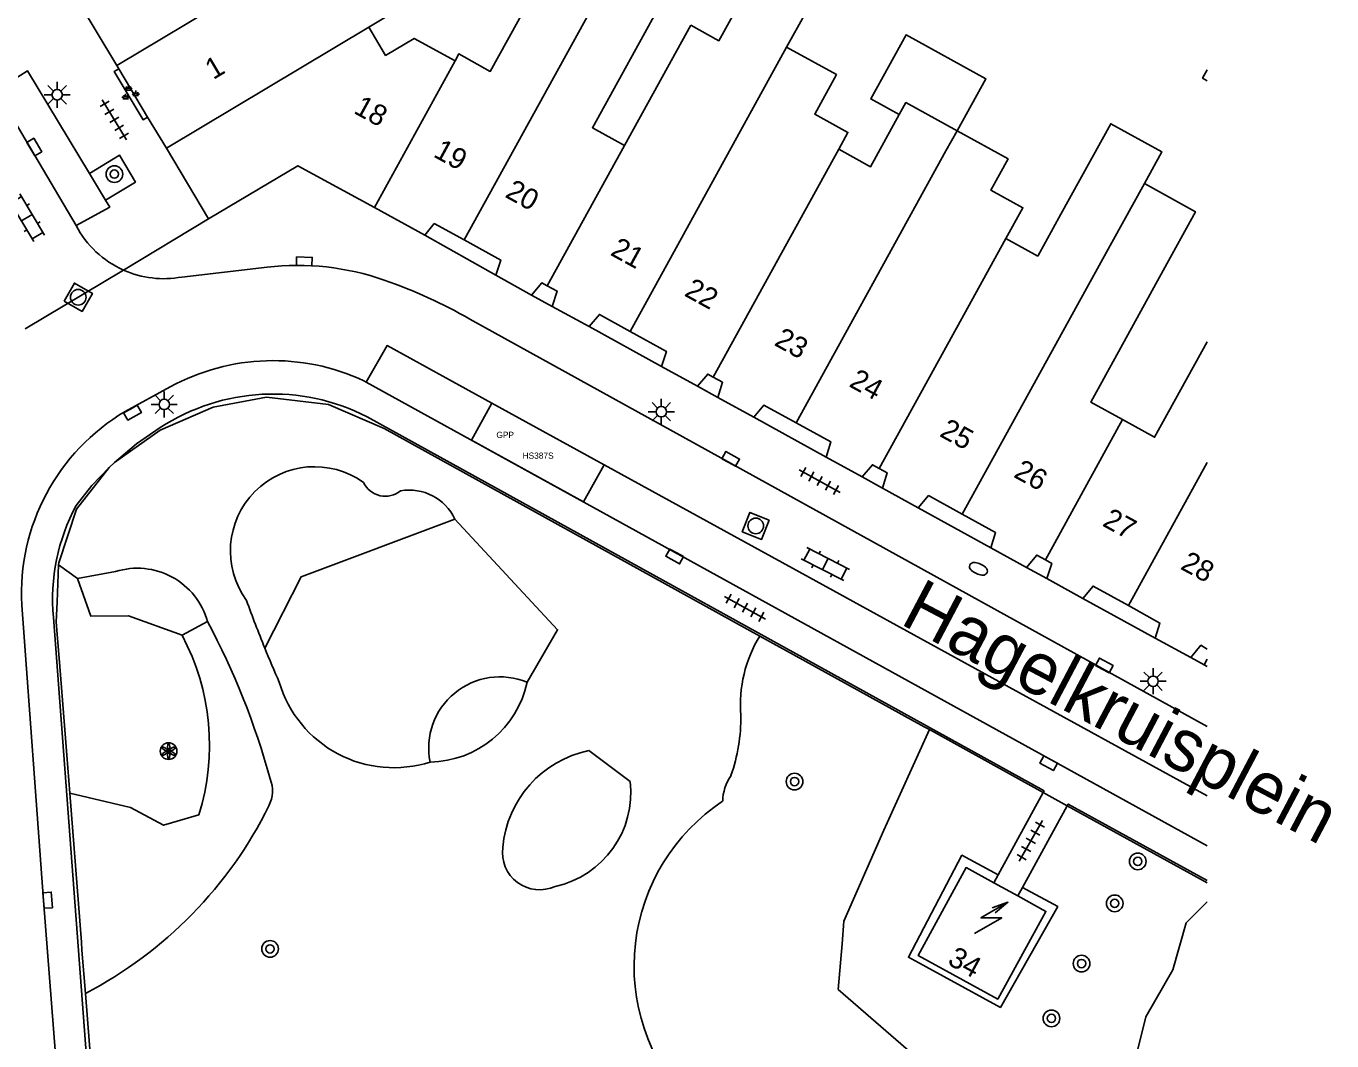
# Model space of a CAD drawing. Extents: x 131000 to 133014, y 396499 to 399001.
# Drawn here: x 132943.3 to 133006, y 396692.4 to 396741.1 of the extents above; entities that cross this region are included whole.
import ezdxf

# ---------------------------------------------------------------- set-up
doc = ezdxf.new("R2010")
doc.units = 0
for name, color, linetype in [('bp-anno-kenteken', 7, 'Continuous'), ('bp-grn-parkeervak', 7, 'Continuous'), ('gg-afsc-hekwerk', 7, 'Continuous'), ('gg-anno-huisnummerreeks BGT', 7, 'Continuous'), ('gg-anno-openbare ruimte label', 7, 'Continuous'), ('gg-bbg-gedigitaliseerde bebouwing', 7, 'Continuous'), ('gg-bbg-gedigitaliseerde bijgebouw', 7, 'Continuous'), ('gg-bbg-hoofdgebouw', 7, 'Continuous'), ('gg-bbg-luifel en loopbrug', 7, 'Continuous'), ('gg-bbg-tussenscheiding', 7, 'Continuous'), ('gg-knt-verharding', 7, 'Continuous'), ('gg-knt-verharding nz', 7, 'Continuous'), ('gt-grn-groengrens', 7, 'Continuous'), ('gt-grn-weggrens', 7, 'Continuous'), ('gt-symb-boom', 7, 'Continuous'), ('gt-symb-brandkraan', 7, 'Continuous'), ('gt-symb-groenvak', 7, 'Continuous'), ('gt-symb-klinker verharding', 7, 'Continuous'), ('gt-symb-kolk', 7, 'Continuous'), ('gt-symb-lichtmast', 7, 'Continuous'), ('gt-symb-rioolschacht', 7, 'Continuous'), ('gt-symb-solitaire heester', 7, 'Continuous'), ('gt-symb-tegel verharding', 7, 'Continuous'), ('gt-symb-trafo symbool', 7, 'Continuous'), ('kenmerkpunt gehandicapten parkeerplaats', 7, 'Continuous')]:
    doc.layers.add(name, color=color, linetype=linetype)

# ---------------------------------------------------------------- blocks, each defined once
blk = doc.blocks.new('gt0-BOOM')
at = {"layer": 'gt-symb-boom'}
for radius in [0.4, 0.2]:
    blk.add_circle((0, 0), radius, dxfattribs=at)
blk = doc.blocks.new('gt0-LMAST')
at = {"layer": 'gt-symb-lichtmast'}
for p, q in [((-0.182, 0.173), (-0.447, 0.438)), ((-0.005, 0.246), (-0.005, 0.621)), ((0.172, 0.173), (0.437, 0.438)), ((-0.255, -0.004), (-0.63, -0.004)), ((-0.182, -0.181), (-0.447, -0.446)), ((-0.005, -0.254), (-0.005, -0.629)), ((0.437, -0.446), (0.172, -0.181)), ((0.245, -0.004), (0.62, -0.004))]:
    blk.add_line(p, q, dxfattribs=at)
blk.add_circle((-0.005, -0.004), 0.25, dxfattribs=at)
blk = doc.blocks.new('gt0-KOLK')
at = {"layer": 'gt-symb-kolk'}
blk.add_lwpolyline([(0, 0), (0.375, 0), (0.375, 0.4), (-0.375, 0.4), (-0.375, 0), (0, 0)], dxfattribs=at)
blk = doc.blocks.new('gt0-HSP')
at = {"layer": 'gt-symb-trafo symbool'}
for points in [[(0.771, 0.746), (-0.529, -0.004), (0.471, -0.004), (-0.829, -0.754)], [(-0.217, -0.24), (-0.829, -0.754), (-0.077, -0.48)]]:
    blk.add_lwpolyline(points, dxfattribs=at)
blk = doc.blocks.new('gt0-TEG1')
at = {"layer": 'gt-symb-tegel verharding'}
for p, q in [((-1.125, 0), (1.125, 0)), ((-0.9, -0.25), (-0.9, 0.25)), ((-0.45, -0.25), (-0.45, 0.25)), ((0, -0.25), (0, 0.25)), ((0.45, -0.25), (0.45, 0.25)), ((0.9, -0.25), (0.9, 0.25))]:
    blk.add_line(p, q, dxfattribs=at)
blk = doc.blocks.new('gt0-RS')
at = {"layer": 'gt-symb-rioolschacht'}
blk.add_lwpolyline([(-0.5, -0.5), (0.5, -0.5), (0.5, 0.5), (-0.5, 0.5)], close=True, dxfattribs=at)
blk.add_circle((0, 0), 0.375, dxfattribs=at)
blk = doc.blocks.new('gt0-BR')
at = {"layer": 'gt-symb-brandkraan'}
for centre, radius, start, end in [((-0.244, 0), 0.206, 107.56694, 252.43307), ((0.599, -2.664), 3, 106.89205, 107.56694), ((0, -0.691), 0.938, 73.10799, 106.89205), ((-0.599, -2.664), 3, 72.43309, 73.10799), ((0.244, 0), 0.206, 287.56695, 72.43309), ((0.599, 2.664), 3, 252.43307, 253.10797), ((0, 0.691), 0.938, 253.10797, 286.89206), ((-0.599, 2.664), 3, 286.89206, 287.56695)]:
    blk.add_arc(centre, radius, start, end, dxfattribs=at)
blk = doc.blocks.new('gt0-KL1')
at = {"layer": 'gt-symb-klinker verharding'}
for p, q in [((-1.15, 0.3), (1.15, 0.3)), ((-1, -0.3), (-1, 0.3)), ((-0.5, 0.3), (-0.5, 0.45)), ((0, -0.3), (0, 0.3)), ((0.5, 0.3), (0.5, 0.45)), ((1, -0.3), (1, 0.3)), ((-1.15, -0.3), (1.15, -0.3)), ((-0.5, -0.45), (-0.5, -0.3)), ((0.5, -0.45), (0.5, -0.3))]:
    blk.add_line(p, q, dxfattribs=at)
blk = doc.blocks.new('gt0-SH')
at = {"layer": 'gt-symb-solitaire heester'}
blk.add_circle((0, 0), 0.4, dxfattribs=at)
for centre, start, end in [((-0.346, 0.2), 270, 30), ((-0.346, -0.2), 330, 90), ((0, 0.4), 210, 330), ((0.346, 0.2), 150, 270), ((0.346, -0.2), 90, 210), ((0, -0.4), 30, 150)]:
    blk.add_arc(centre, 0.4, start, end, dxfattribs=at)
blk = doc.blocks.new('gt0-GRVAK')
at = {"layer": 'gt-symb-groenvak'}
for p, q in [((-0.11, 0.189), (-0.228, 0.24)), ((-0.182, 0.153), (0.088, 0.153)), ((-0.091, 0.211), (-0.156, 0.322)), ((-0.047, 0.214), (-0.047, 0.393)), ((-0.004, 0.211), (0.061, 0.322)), ((0.015, 0.189), (0.133, 0.24)), ((0.262, -0.052), (0.197, 0.059)), ((0.305, -0.049), (0.305, 0.13)), ((0.349, -0.052), (0.414, 0.059)), ((-0.245, -0.228), (-0.363, -0.177)), ((-0.318, -0.264), (-0.047, -0.264)), ((-0.226, -0.206), (-0.291, -0.095)), ((-0.183, -0.203), (-0.183, -0.024)), ((-0.139, -0.206), (-0.074, -0.095)), ((-0.12, -0.228), (-0.002, -0.177)), ((0.243, -0.074), (0.125, -0.023)), ((0.17, -0.11), (0.441, -0.11)), ((0.368, -0.074), (0.486, -0.023))]:
    blk.add_line(p, q, dxfattribs=at)

msp = doc.modelspace()

# ---------------------------------------------------------------- linework, layer by layer
at = {"layer": 'bp-grn-parkeervak'}
msp.add_lwpolyline([(132965.662, 396722.985), (132971.049, 396720.027), (132970.065, 396718.243), (132964.684, 396721.212), (132965.662, 396722.985)], dxfattribs=at)
at = {"layer": 'gg-afsc-hekwerk'}
for p, q in [((132947.55, 396720.142), (132947.296, 396719.903)), ((132944.795, 396713.43), (132944.869, 396715.218)), ((132944.907, 396710.547), (132944.817, 396711.694)), ((132978.523, 396711.808), (132980.133, 396710.919)), ((132945.255, 396706.092), (132944.907, 396710.547)), ((132980.133, 396710.919), (132986.411, 396707.454)), ((132986.411, 396707.454), (132986.667, 396707.313)), ((132986.667, 396707.313), (132992.13, 396704.297)), ((132945.398, 396704.268), (132945.255, 396706.092)), ((132945.958, 396697.109), (132945.398, 396704.268)), ((132992.13, 396704.297), (132993.286, 396703.659)), ((132993.286, 396703.659), (132998.397, 396700.838)), ((132998.397, 396700.838), (133000, 396699.953)), ((132945.987, 396696.734), (132945.958, 396697.109)), ((132946.15, 396694.655), (132945.987, 396696.734)), ((132947.947, 396671.685), (132946.15, 396694.655))]:
    msp.add_line(p, q, dxfattribs=at)
for points in [[(132947.55, 396720.142), (132949.745, 396721.692), (132952.29, 396722.798), (132954.845, 396723.268), (132957.829, 396722.919), (132960.493, 396721.76), (132978.523, 396711.808)], [(132944.869, 396715.218), (132944.873, 396715.32), (132945.721, 396717.893), (132947.296, 396719.903)], [(132944.817, 396711.694), (132944.755, 396712.484), (132944.795, 396713.43)]]:
    msp.add_lwpolyline(points, dxfattribs=at)
at = {"layer": 'gg-bbg-gedigitaliseerde bebouwing'}
for p, q in [((132963.045, 396743.003), (132959.755, 396741.033)), ((132975.209, 396741.13), (132972.028, 396735.359)), ((132991.874, 396730.041), (132992.979, 396732.048)), ((132991.874, 396730.041), (132990.341, 396730.885))]:
    msp.add_line(p, q, dxfattribs=at)
for points in [[(132963.898, 396739.419), (132964.078, 396739.747), (132965.589, 396738.904), (132969.066, 396745.219)], [(132978.703, 396744.257), (132976.567, 396740.381), (132975.209, 396741.13)], [(132979.814, 396740.071), (132981.325, 396742.812), (132978.703, 396744.257)], [(132973.971, 396742.517), (132970.495, 396736.204), (132972.028, 396735.359)], [(132959.755, 396741.033), (132960.566, 396739.678), (132961.93, 396740.495), (132963.898, 396739.419)], [(132982.315, 396735.174), (132982.757, 396735.976), (132981.162, 396736.854), (132982.206, 396738.754), (132979.814, 396740.071)], [(132987.995, 396736.059), (132985.541, 396737.41), (132985.223, 396736.832)], [(132985.223, 396736.832), (132983.846, 396734.33), (132982.315, 396735.174)], [(132992.979, 396732.048), (132995.373, 396736.397), (132997.827, 396735.046), (132996.988, 396733.522)], [(132990.341, 396730.885), (132991.154, 396732.36), (132989.619, 396733.205), (132990.447, 396734.709), (132987.995, 396736.059)], [(132997.884, 396729.346), (132999.44, 396732.172), (132996.988, 396733.522)], [(132997.884, 396729.346), (132994.41, 396723.037), (132995.943, 396722.193)], [(132995.943, 396722.193), (132997.476, 396721.349), (133000, 396725.934)]]:
    msp.add_lwpolyline(points, dxfattribs=at)
at = {"layer": 'gg-bbg-gedigitaliseerde bijgebouw'}
msp.add_lwpolyline([(133000, 396738.461), (132999.777, 396738.584), (133000, 396738.989)], dxfattribs=at)
at = {"layer": 'gg-bbg-hoofdgebouw'}
for p, q in [((132945.323, 396743.086), (132947.661, 396739.186)), ((132947.661, 396739.186), (132947.751, 396739.035)), ((132947.751, 396739.035), (132949.139, 396736.719)), ((132949.139, 396736.719), (132950.04, 396735.216)), ((132950.04, 396735.216), (132952.07, 396731.83)), ((132960.029, 396732.368), (132962.44, 396731.05)), ((132962.44, 396731.05), (132962.89, 396731.61)), ((132962.89, 396731.61), (132964.33, 396730.817)), ((132965.857, 396729.12), (132967.574, 396728.175)), ((132968.563, 396727.631), (132970.334, 396726.657)), ((132973.81, 396724.742), (132975.537, 396723.793)), ((132976.508, 396723.258), (132978.235, 396722.309)), ((132981.711, 396720.394), (132983.438, 396719.445)), ((132984.409, 396718.91), (132986.135, 396717.962)), ((132989.611, 396716.045), (132991.329, 396715.103)), ((132992.308, 396714.562), (132994.035, 396713.616)), ((132997.497, 396711.7), (132999.213, 396710.773)), ((132990.912, 396699.329), (132989.763, 396699.959))]:
    msp.add_line(p, q, dxfattribs=at)
for points in [[(132952.07, 396731.83), (132956.35, 396734.38), (132960.029, 396732.368)], [(132964.33, 396730.817), (132966.087, 396729.849), (132965.857, 396729.12)], [(132968.317, 396728.623), (132968.067, 396728.76), (132967.574, 396728.175)], [(132968.563, 396727.631), (132968.794, 396728.36), (132968.317, 396728.623)], [(132972.301, 396726.43), (132970.826, 396727.242), (132970.334, 396726.657)], [(132973.81, 396724.742), (132974.041, 396725.471), (132972.301, 396726.43)], [(132976.289, 396724.235), (132976.029, 396724.378), (132975.537, 396723.793)], [(132976.508, 396723.258), (132976.739, 396723.987), (132976.289, 396724.235)], [(132980.273, 396722.042), (132978.727, 396722.894), (132978.235, 396722.309)], [(132981.711, 396720.394), (132981.942, 396721.123), (132980.273, 396722.042)], [(132984.261, 396719.848), (132983.93, 396720.03), (132983.438, 396719.445)], [(132984.409, 396718.91), (132984.64, 396719.639), (132984.261, 396719.848)], [(132988.246, 396717.654), (132986.628, 396718.547), (132986.135, 396717.962)], [(132989.611, 396716.045), (132989.841, 396716.774), (132988.246, 396717.654)], [(132992.235, 396715.46), (132991.821, 396715.688), (132991.329, 396715.103)], [(132992.308, 396714.562), (132992.539, 396715.292), (132992.235, 396715.46)], [(132996.218, 396713.265), (132994.527, 396714.201), (132994.035, 396713.616)], [(132997.497, 396711.7), (132997.729, 396712.428), (132996.218, 396713.265)], [(132999.213, 396710.773), (132999.701, 396711.361), (133000, 396711.181)], [(132990.912, 396699.329), (132992.26, 396698.59), (132989.95, 396694.38), (132986.12, 396696.48), (132988.43, 396700.69), (132989.763, 396699.959)]]:
    msp.add_lwpolyline(points, dxfattribs=at)
at = {"layer": 'gg-bbg-luifel en loopbrug'}
msp.add_lwpolyline([(132985.223, 396736.832), (132983.855, 396737.585), (132985.548, 396740.66), (132989.369, 396738.557), (132987.995, 396736.059)], dxfattribs=at)
at = {"layer": 'gg-bbg-tussenscheiding'}
for p, q in [((132958.045, 396745.41), (132947.661, 396739.186)), ((132971.518, 396743.868), (132964.33, 396730.817)), ((132959.755, 396741.033), (132950.04, 396735.216)), ((132979.814, 396740.071), (132972.301, 396726.43)), ((132960.029, 396732.368), (132963.898, 396739.419)), ((132987.46, 396735.088), (132987.995, 396736.059)), ((132972.028, 396735.359), (132968.317, 396728.623)), ((132979.999, 396730.97), (132982.315, 396735.174)), ((132987.46, 396735.088), (132980.273, 396722.042)), ((132995.432, 396730.697), (132996.988, 396733.522)), ((132979.999, 396730.97), (132976.289, 396724.235)), ((132987.971, 396726.582), (132990.341, 396730.885)), ((132995.432, 396730.697), (132988.246, 396717.654)), ((132987.971, 396726.582), (132984.261, 396719.848)), ((132992.235, 396715.46), (132995.943, 396722.193)), ((132996.218, 396713.265), (133000, 396720.131))]:
    msp.add_line(p, q, dxfattribs=at)
at = {"layer": 'gg-knt-verharding'}
for p, q in [((132946.349, 396734.007), (132947.119, 396732.733)), ((132965.857, 396729.12), (132962.44, 396731.05)), ((132954.871, 396729.513), (132950.78, 396729.038)), ((132968.563, 396727.631), (132967.574, 396728.175)), ((132964.611, 396727.018), (133000, 396707.467)), ((132973.81, 396724.742), (132970.334, 396726.657)), ((132948.059, 396722.587), (132950.228, 396723.768)), ((132959.52, 396724.06), (132959.63, 396723.999)), ((132959.63, 396723.999), (133000, 396701.732)), ((132976.508, 396723.258), (132975.537, 396723.793)), ((132981.711, 396720.394), (132978.235, 396722.309)), ((132984.409, 396718.91), (132983.438, 396719.445)), ((132989.611, 396716.045), (132986.135, 396717.962)), ((132992.308, 396714.562), (132991.329, 396715.103)), ((132997.497, 396711.7), (132994.035, 396713.616)), ((132948.823, 396657.035), (132944.62, 396712.7)), ((132999.851, 396710.429), (132999.213, 396710.773)), ((132999.851, 396710.429), (133000, 396710.698)), ((132999.851, 396710.429), (133000, 396710.345)), ((132992.13, 396704.297), (132989.976, 396700.35)), ((132991.133, 396699.731), (132993.286, 396703.659)), ((132989.976, 396700.35), (132989.763, 396699.959)), ((132990.912, 396699.329), (132991.133, 396699.731))]:
    msp.add_line(p, q, dxfattribs=at)
for points in [[(132941.872, 396737.994), (132943.369, 396738.943), (132946.349, 396734.007)], [(132949.139, 396736.719), (132948.925, 396736.591), (132947.537, 396738.907), (132947.751, 396739.035)], [(132947.119, 396732.733), (132948.551, 396733.598), (132947.797, 396734.881), (132946.349, 396734.007)], [(132947.119, 396732.733), (132947.324, 396732.393), (132945.708, 396731.513)], [(132959.676, 396722.331), (132992.17, 396704.37), (132992.13, 396704.297)], [(132947.55, 396720.142), (132948.609, 396721.029), (132949.749, 396721.809)], [(132945.71, 396718.079), (132946.464, 396719.025), (132947.296, 396719.903)], [(132947.509, 396655.996), (132944.145, 396699.113), (132943.101, 396713.296)], [(132993.286, 396703.659), (132993.33, 396703.74), (133000, 396700.073)]]:
    msp.add_lwpolyline(points, dxfattribs=at)
for centre, radius, start, end in [((132949.914, 396733.701), 4.741, 207.48111, 245.87221), ((132949.916, 396733.696), 4.737, 245.8252, 280.50859), ((132956.332, 396716.975), 12.623, 70.70796, 96.64516), ((132952.297, 396705.421), 24.861, 60.30835, 70.72812), ((132955.164, 396714.699), 10.325, 65.04251, 118.55733), ((132955.161, 396713.547), 9.876, 62.79399, 123.22613), ((132953.231, 396713.859), 10.146, 120.64864, 183.1795), ((132954.122, 396713.575), 9.542, 151.83069, 185.25872)]:
    msp.add_arc(centre, radius, start, end, dxfattribs=at)
at = {"layer": 'gg-knt-verharding nz'}
for p, q in [((132945.708, 396731.513), (132941.872, 396737.994)), ((132980.912, 396714.613), (132986.24, 396711.687)), ((132986.24, 396711.687), (133000, 396704.133))]:
    msp.add_line(p, q, dxfattribs=at)
for points in [[(132965.662, 396722.985), (132960.631, 396725.747), (132959.63, 396723.999)], [(132980.912, 396714.613), (132971.049, 396720.027), (132965.662, 396722.985)]]:
    msp.add_lwpolyline(points, dxfattribs=at)
at = {"layer": 'gt-grn-groengrens'}
for p, q in [((132945.773, 396714.572), (132944.869, 396715.218)), ((132947.604, 396714.903), (132945.773, 396714.572)), ((132952.013, 396712.5), (132950.795, 396711.847)), ((132970.312, 396706.312), (132972.302, 396704.825))]:
    msp.add_line(p, q, dxfattribs=at)
for points in [[(132963.892, 396717.42), (132956.512, 396714.649), (132954.764, 396711.227)], [(132963.892, 396717.42), (132968.822, 396712.107), (132967.356, 396709.588)], [(132945.773, 396714.572), (132946.411, 396712.768), (132948.216, 396712.778), (132950.795, 396711.847)], [(132986.667, 396707.313), (132984.477, 396702.496), (132982.564, 396698.122), (132982.473, 396697.029)], [(132945.398, 396704.268), (132948.323, 396703.577), (132949.909, 396702.721), (132951.605, 396703.221)], [(132989.976, 396700.35), (132988.226, 396701.287), (132985.663, 396696.387), (132990.075, 396693.979), (132992.828, 396698.824), (132991.133, 396699.731)], [(132996.141, 396689.861), (132997.056, 396693.521), (132998.347, 396695.78), (132998.993, 396698.04), (133000, 396699.047)], [(132982.473, 396697.029), (132982.291, 396694.842), (132986.391, 396691.288), (132988.901, 396690.921)]]:
    msp.add_lwpolyline(points, dxfattribs=at)
for centre, radius, start, end in [((132957.152, 396715.896), 4.038, 54.29475, 216.10154), ((132960.55, 396719.666), 1.151, 205.25598, 309.1999), ((132961.698, 396716.384), 2.427, 25.276, 99.95748), ((132948.646, 396711.569), 3.493, 15.46066, 107.35667), ((133004.695, 396731.595), 53.926, 199.58756, 202.19209), ((132919.675, 396695.242), 36.655, 15.36508, 28.08843), ((132940.842, 396706.561), 11.269, 342.75742, 27.97152), ((132983.951, 396708.5), 6.357, 148.64301, 184.48515), ((133007.276, 396732.584), 56.689, 202.13137, 203.92704), ((132966.051, 396706.43), 3.417, 67.55276, 191.311), ((132960.953, 396711.216), 5.729, 196.46923, 287.76094), ((132962.62, 396710.603), 4.844, 270.96283, 347.90094), ((132969.202, 396707.884), 8.413, 340.72016, 0.81092), ((132971.388, 396701.205), 5.219, 101.90203, 174.99776), ((132953.588, 396704.372), 1.546, 332.57665, 22.11379), ((132967.729, 396704.289), 4.604, 282.24833, 6.68277), ((132979.008, 396703.82), 2.265, 145.39983, 178.6255), ((132936.828, 396712.587), 20.211, 297.46749, 333.78676), ((132981.975, 396695.962), 9.485, 123.47596, 223.30133), ((132967.959, 396701.414), 1.787, 172.07597, 294.70317)]:
    msp.add_arc(centre, radius, start, end, dxfattribs=at)
at = {"layer": 'gt-grn-weggrens'}
for q in [(132952.07, 396731.83), (132943.268, 396726.55)]:
    msp.add_line((132947.976, 396729.374), q, dxfattribs=at)

# ---------------------------------------------------------------- block references
at = {"layer": 'gt-symb-boom'}
for p in [(132947.543, 396733.977), (132955.015, 396696.792)]:
    msp.add_blockref('gt0-BOOM', p, dxfattribs=at)
for p, rotation in [((132980.193, 396704.82), -28.94886164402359), ((132996.669, 396700.991), -28.820835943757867), ((132995.561, 396698.976), -28.8208359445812), ((132993.971, 396696.084), -28.82083594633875), ((132992.526, 396693.455), -28.8208359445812)]:
    msp.add_blockref('gt0-BOOM', p, dxfattribs=dict(at, rotation=rotation))
at = {"layer": 'gt-symb-brandkraan', "rotation": 155.9968097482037}
msp.add_blockref('gt0-BR', (132989.023, 396715.032), dxfattribs=at)
at = {"layer": 'gt-symb-groenvak'}
msp.add_blockref('gt0-GRVAK', (132948.266, 396737.857), dxfattribs=at)
at = {"layer": 'gt-symb-klinker verharding'}
for p, rotation in [((132943.34, 396731.886), -59.124708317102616), ((132981.673, 396715.259), 152.87123394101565)]:
    msp.add_blockref('gt0-KL1', p, dxfattribs=dict(at, rotation=rotation))
at = {"layer": 'gt-symb-kolk'}
for p, rotation in [((132943.526, 396735.17), -59.20328608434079), ((132956.655, 396729.592), -1.3175706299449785), ((132948.317, 396722.701), -150.79515966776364), ((132977.034, 396720.134), -28.871017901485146), ((132974.536, 396715.803), 151.17916405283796), ((132994.966, 396710.215), -28.8208359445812), ((132992.487, 396705.879), 151.128982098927), ((132944.145, 396699.113), -85.81229548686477)]:
    msp.add_blockref('gt0-KOLK', p, dxfattribs=dict(at, rotation=rotation))
at = {"layer": 'gt-symb-lichtmast'}
for p in [(132944.804, 396737.789), (132949.943, 396722.93), (132973.804, 396722.575), (132997.411, 396709.64)]:
    msp.add_blockref('gt0-LMAST', p, dxfattribs=at)
at = {"layer": 'gt-symb-rioolschacht'}
for p, rotation in [((132945.809, 396728.066), -29.744881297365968), ((132978.332, 396717.094), 158.28370952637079)]:
    msp.add_blockref('gt0-RS', p, dxfattribs=dict(at, rotation=rotation))
at = {"layer": 'gt-symb-solitaire heester'}
msp.add_blockref('gt0-SH', (132950.148, 396706.282), dxfattribs=at)
at = {"layer": 'gt-symb-tegel verharding'}
for p, rotation in [((132947.541, 396736.582), 121.25848530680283), ((132981.4, 396719.246), -28.898697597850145), ((132977.815, 396713.165), -28.871017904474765), ((132991.535, 396701.974), 60.461217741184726)]:
    msp.add_blockref('gt0-TEG1', p, dxfattribs=dict(at, rotation=rotation))
at = {"layer": 'gt-symb-trafo symbool', "rotation": 180}
msp.add_blockref('gt0-HSP', (132989.608, 396698.275), dxfattribs=at)

# ---------------------------------------------------------------- texts
at = {"layer": 'bp-anno-kenteken'}
msp.add_text('HS387S', height=0.3, dxfattribs=at).set_placement((132967.136, 396720.314))
at = {"layer": 'gg-anno-huisnummerreeks BGT'}
for s, rotation, p in [('1', 30.9, (132952.29, 396738.487)), ('18', 331.3, (132958.981, 396736.931)), ('19', 331.3, (132962.808, 396734.838)), ('20', 331.2, (132966.249, 396732.9)), ('21', 331.2, (132971.303, 396730.118)), ('22', 331.2, (132974.854, 396728.162)), ('23', 331.2, (132979.169, 396725.789)), ('24', 331.2, (132982.762, 396723.81)), ('25', 331.2, (132987.107, 396721.421)), ('26', 331.3, (132990.662, 396719.461)), ('27', 331.3, (132994.925, 396717.119)), ('28', 331.6, (132998.667, 396715.048)), ('34', 331.3, (132987.485, 396696.076))]:
    msp.add_text(s, height=1, rotation=rotation, dxfattribs=at).set_placement(p)
at = {"layer": 'gg-anno-openbare ruimte label'}
msp.add_text('Hagelkruisplein', height=2.5, rotation=332.2, dxfattribs=at).set_placement((132985.196, 396712.418))
at = {"layer": 'kenmerkpunt gehandicapten parkeerplaats'}
msp.add_text('GPP', height=0.3, dxfattribs=at).set_placement((132965.88, 396721.312))

doc.saveas('drawing.dxf')
